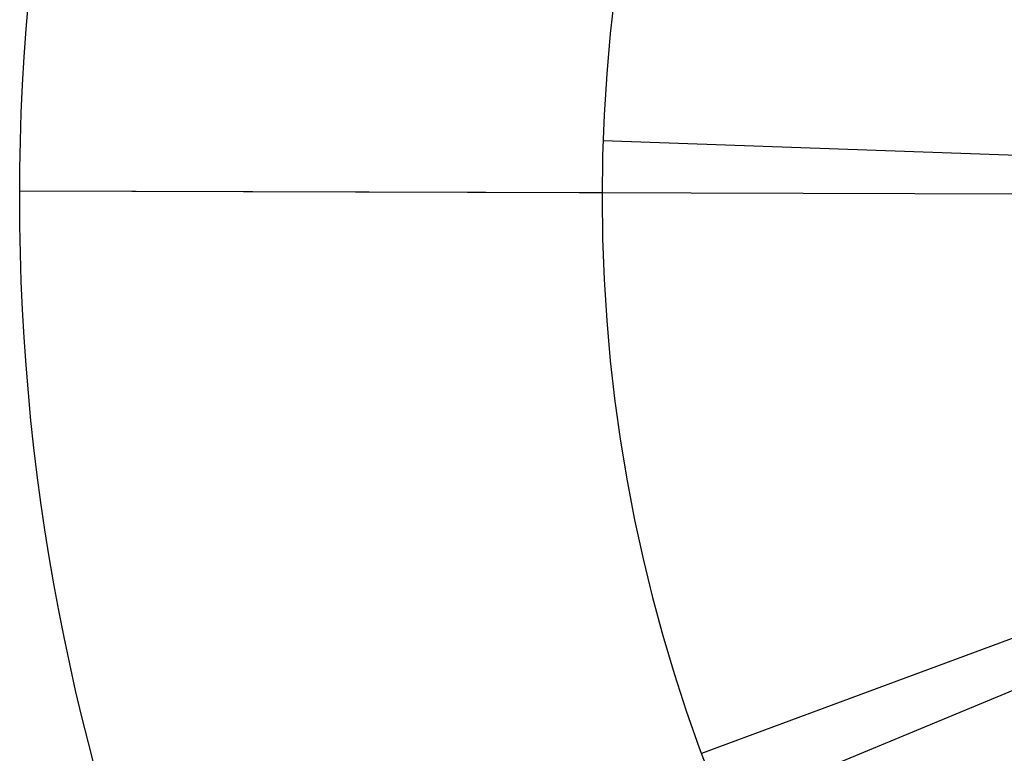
# Model space of a CAD drawing. Extents: x -3378 to 3007, y -425 to 173.
# Tile 388 of 396: x 2976.66 to 2983.42, y -282.89 to -277.86. Entities that reach past the tile are written whole.
import ezdxf

# ---------------------------------------------------------------- set-up
doc = ezdxf.new("R2010")
doc.units = 0
doc.layers.add('PREDEFINITO', color=7, linetype='CONTINUOUS')

msp = doc.modelspace()

# ---------------------------------------------------------------- linework, layer by layer
at = {"layer": 'PREDEFINITO'}
for p, q in [((2980.6667, -278.6877, 3175), (2980.6667, -278.6877, 3171)), ((2988.1621, -278.9513, 3171), (2980.6667, -278.6877, 3171)), ((2976.66, -279.0308, 1255), (2976.66, -279.0308, 1235)), ((2976.66, -279.0308, 1255), (2988.1599, -279.0641, 1255)), ((2976.66, -279.0308, 1235), (2980.66, -279.0424, 1235)), ((2981.3445, -282.8941, 1239), (2988.3777, -280.2897, 1239)), ((2977.8017, -284.8145, 3155), (2988.4263, -280.4136, 3155)), ((2977.8017, -284.8145, 1255), (2988.4263, -280.4137, 1255))]:
    msp.add_line(p, q, dxfattribs=at)
for centre in [(2991.6599, -279.0743, 3155), (2991.6599, -279.0743, 1255), (2991.6599, -279.0743, 2205), (2991.6599, -279.0743, 1255), (2991.6599, -279.0743, 1235), (2991.6599, -279.0743, 1245), (2991.6599, -279.0743, 1255), (2991.6599, -279.0743, 1235), (2991.6599, -279.0743, 1245), (2991.6599, -279.0743, 3155), (2991.6599, -279.0743, 3175), (2991.6599, -279.0743, 3165), (2991.6599, -279.0743, 3155), (2991.6599, -279.0743, 3175), (2991.6599, -279.0743, 3165)]:
    msp.add_circle(centre, 15, dxfattribs=at)
at = {"layer": 'PREDEFINITO', "extrusion": (0, 0, -1)}
for centre in [(-2991.6599, -279.0743, -1235), (-2991.6599, -279.0743, -1239), (-2991.6599, -279.0743, -1237), (-2991.6599, -279.0743, -1235), (-2991.6599, -279.0743, -1239), (-2991.6599, -279.0743, -1237), (-2991.6599, -279.0743, -3175), (-2991.6599, -279.0743, -3171), (-2991.6599, -279.0743, -3173), (-2991.6599, -279.0743, -3175), (-2991.6599, -279.0743, -3171), (-2991.6599, -279.0743, -3173)]:
    msp.add_circle(centre, 11, dxfattribs=at)

doc.saveas('drawing.dxf')
